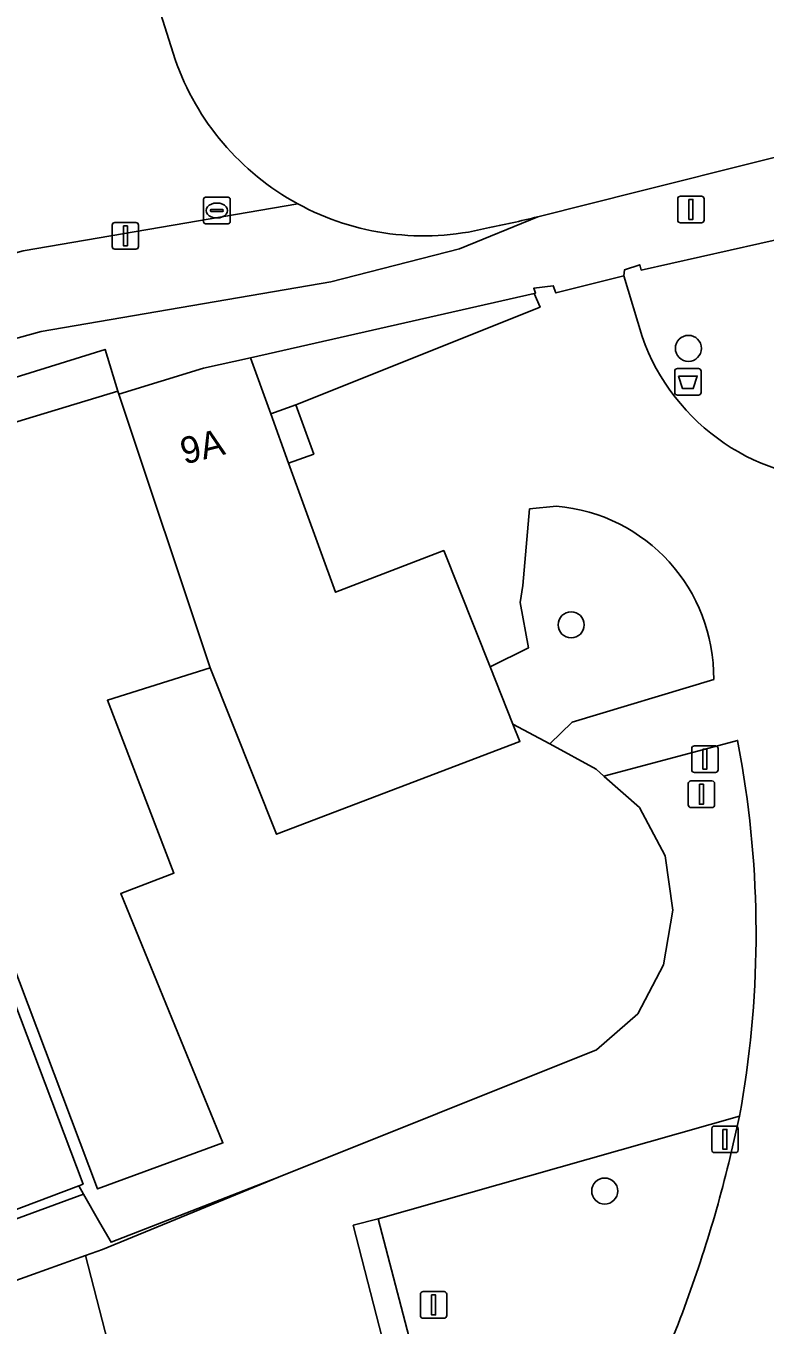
# Model space of a CAD drawing. Extents: x 161087 to 161926, y 382572 to 383873.
# Drawn here: x 161531.37 to 161559.13, y 383167.9 to 383216.69 of the extents above; entities that cross this region are included whole.
import ezdxf

# ---------------------------------------------------------------- set-up
doc = ezdxf.new("R2010")
doc.units = 0
for name, color, linetype in [('IMGEO_Afvalbak', 7, 'Continuous'), ('IMGEO_Boom', 7, 'Continuous'), ('IMGEO_Erf', 7, 'Continuous'), ('IMGEO_Fietspad_open', 7, 'Continuous'), ('IMGEO_Groenvoorziening', 7, 'Continuous'), ('IMGEO_Hek', 7, 'Continuous'), ('IMGEO_Kolk', 7, 'Continuous'), ('IMGEO_Lichtmast', 7, 'Continuous'), ('IMGEO_Pand', 7, 'Continuous'), ('IMGEO_Pand_nummerreeks', 7, 'Continuous'), ('IMGEO_Rijbaan_lokaal_gesloten', 7, 'Continuous'), ('IMGEO_Terreindeel_open', 7, 'Continuous'), ('IMGEO_Verkeersbordpaal', 7, 'Continuous'), ('IMGEO_Voetgangersgebied_open', 7, 'Continuous'), ('IMGEO_Voetpad_halfverhard', 7, 'Continuous'), ('IMGEO_Voetpad_open', 7, 'Continuous')]:
    doc.layers.add(name, color=color, linetype=linetype)

msp = doc.modelspace()

# ---------------------------------------------------------------- linework, layer by layer
at = {"layer": 'IMGEO_Afvalbak'}
for p, q in [((161555.741, 383202.927), (161555.741, 383203.727)), ((161555.741, 383203.727), (161555.741, 383202.927)), ((161555.841, 383203.827), (161556.631, 383203.827)), ((161556.631, 383203.827), (161555.841, 383203.827)), ((161556.731, 383203.727), (161556.731, 383202.927)), ((161556.731, 383202.927), (161556.731, 383203.727)), ((161556.631, 383202.827), (161555.841, 383202.827)), ((161555.841, 383202.827), (161556.631, 383202.827))]:
    msp.add_line(p, q, dxfattribs=at)
msp.add_lwpolyline([(161555.884, 383203.541), (161556.588, 383203.541), (161556.439, 383203.071), (161556.033, 383203.071), (161555.884, 383203.541)], dxfattribs=at)
for centre, start, end in [((161555.841, 383203.727), 90, 180), ((161555.841, 383203.727), 90, 180), ((161556.631, 383203.727), 0, 90), ((161556.631, 383203.727), 360, 90), ((161555.841, 383202.927), 180, 270), ((161555.841, 383202.927), 180, 270), ((161556.631, 383202.927), 270, 0), ((161556.631, 383202.927), 270, 0)]:
    msp.add_arc(centre, 0.1, start, end, dxfattribs=at)
at = {"layer": 'IMGEO_Boom'}
for centre in [(161556.255, 383204.584), (161551.85, 383194.2), (161553.11, 383172.934)]:
    msp.add_circle(centre, 0.489, dxfattribs=at)
at = {"layer": 'IMGEO_Erf'}
for points in [[(161534.82, 383202.974), (161534.338, 383204.545), (161523.466, 383201.16), (161523.981, 383199.698)], [(161517.163, 383182.524), (161511.992, 383196.108), (161507.625, 383194.436), (161509.72, 383188.921), (161515.021, 383174.885), (161524.421, 383178.598), (161527.452, 383170.59), (161533.534, 383172.822), (161533.356, 383173.135), (161528.468, 383171.287), (161524.879, 383180.781), (161518.078, 383180.011)]]:
    msp.add_lwpolyline(points, close=True, dxfattribs=at)
for points in [[(161528.213, 383168.581), (161533.603, 383170.508), (161534.241, 383170.736), (161540.856, 383173.452), (161552.8, 383178.24), (161554.351, 383179.585), (161555.316, 383181.432), (161555.675, 383183.487), (161555.385, 383185.525), (161554.413, 383187.336), (161553.093, 383188.508), (161553.08, 383188.519), (161552.792, 383188.776), (161551.043, 383189.725), (161549.661, 383190.474), (161549.922, 383189.82), (161540.778, 383186.335), (161538.285, 383192.585), (161534.427, 383191.37), (161536.926, 383184.871), (161534.929, 383184.103), (161538.768, 383174.743), (161534.051, 383173.012), (161523.981, 383199.698)], [(161528.33, 383186.894), (161533.51, 383173.193), (161533.356, 383173.135), (161533.534, 383172.822), (161527.452, 383170.59)]]:
    msp.add_lwpolyline(points, dxfattribs=at)
at = {"layer": 'IMGEO_Fietspad_open'}
for points in [[(161541.577, 383210.015), (161531.26, 383208.242), (161525.978, 383206.8), (161517.649, 383204.031), (161490.644, 383193.385), (161484.787, 383191.076), (161477.456, 383187.896), (161475.709, 383186.979), (161476.743, 383184.249)], [(161518.704, 383201.115), (161526.876, 383203.831), (161531.933, 383205.212), (161542.826, 383207.084), (161547.65, 383208.325), (161550.595, 383209.525)]]:
    msp.add_lwpolyline(points, dxfattribs=at)
for centre, radius, start, end in [((161546.306, 383218.687), 9.878, 241.3942, 283.8149), ((161538.49, 383259.31), 51.236, 281.4546, 283.6659)]:
    msp.add_arc(centre, radius, start, end, dxfattribs=at)
at = {"layer": 'IMGEO_Groenvoorziening'}
for points in [[(161562.282, 383209.278), (161554.484, 383207.523), (161554.425, 383207.723), (161553.855, 383207.534), (161553.834, 383207.314), (161554.517, 383205.032)], [(161551.296, 383198.655), (161550.285, 383198.551), (161550.038, 383195.675), (161549.937, 383195.042), (161550.251, 383193.341), (161548.802, 383192.626)], [(161548.802, 383192.626), (161549.661, 383190.474), (161551.043, 383189.725), (161551.89, 383190.538), (161557.205, 383192.142)], [(161558.276, 383188.889), (161558.105, 383189.857), (161553.08, 383188.519), (161553.093, 383188.508), (161554.413, 383187.336), (161555.385, 383185.525), (161555.675, 383183.487), (161555.316, 383181.432), (161554.351, 383179.585), (161552.8, 383178.24), (161540.856, 383173.452), (161534.241, 383170.736), (161533.603, 383170.508), (161535.814, 383161.964), (161545.509, 383164.45), (161543.665, 383171.65), (161544.597, 383171.892), (161558.179, 383175.742)], [(161557.769, 383173.99), (161558.179, 383175.742), (161544.597, 383171.892), (161546.476, 383164.699), (161555.531, 383167.088)]]:
    msp.add_lwpolyline(points, dxfattribs=at)
msp.add_lwpolyline([(161550.465, 383206.648), (161539.806, 383204.224), (161540.565, 383202.127), (161541.505, 383202.468), (161550.685, 383206.134)], close=True, dxfattribs=at)
for centre, radius, start, end in [((161562.11, 383207.687), 8.044, 199.2708, 272.5446), ((161550.755, 383192.227), 6.45, 359.2422, 85.1904), ((161520.457, 383182.594), 38.339, 349.7044, 9.4501), ((161509.66, 383185.776), 49.532, 337.8342, 346.2348)]:
    msp.add_arc(centre, radius, start, end, dxfattribs=at)
at = {"layer": 'IMGEO_Hek'}
for points in [[(161549.661, 383190.474), (161551.043, 383189.725), (161552.792, 383188.776), (161553.08, 383188.519), (161553.093, 383188.508)], [(161553.093, 383188.508), (161554.413, 383187.336), (161555.385, 383185.525), (161555.675, 383183.487), (161555.316, 383181.432), (161554.351, 383179.585), (161552.8, 383178.24), (161540.856, 383173.452), (161534.562, 383171.012), (161534.146, 383171.745)], [(161533.534, 383172.822), (161533.356, 383173.135)], [(161534.146, 383171.745), (161533.534, 383172.822)]]:
    msp.add_lwpolyline(points, dxfattribs=at)
at = {"layer": 'IMGEO_Kolk'}
for p, q in [((161538.038, 383209.336), (161538.038, 383210.188)), ((161538.113, 383210.262), (161538.965, 383210.262)), ((161538.526, 383210.042), (161538.551, 383210.042)), ((161539.039, 383210.188), (161539.039, 383209.336)), ((161538.297, 383209.756), (161538.297, 383209.768)), ((161538.735, 383209.719), (161538.337, 383209.719)), ((161538.34, 383209.805), (161538.738, 383209.805)), ((161538.549, 383209.482), (161538.524, 383209.482)), ((161538.781, 383209.768), (161538.781, 383209.756)), ((161538.965, 383209.262), (161538.113, 383209.262))]:
    msp.add_line(p, q, dxfattribs=at)
for points in [[(161538.038, 383209.336), (161538.038, 383210.188)], [(161538.113, 383210.262), (161538.965, 383210.262)], [(161539.039, 383210.188), (161539.039, 383209.336)], [(161538.965, 383209.262), (161538.113, 383209.262)]]:
    msp.add_lwpolyline(points, dxfattribs=at)
for centre, radius, start, end in [((161538.115, 383210.186), 0.0765, 91.552, 178.448), ((161538.115, 383210.186), 0.0765, 91.552, 178.448), ((161538.963, 383210.186), 0.0765, 1.552, 88.448), ((161538.963, 383210.186), 0.0765, 1.552, 88.448), ((161538.337, 383209.765), 0.0403, 85.8775, 175.7526), ((161538.334, 383209.755), 0.0366, 178.938, 274.7102), ((161538.738, 383209.762), 0.043, 264.8664, 352.4533), ((161538.742, 383209.767), 0.0386, 1.7309, 96.639), ((161538.115, 383209.338), 0.0765, 181.552, 268.448), ((161538.115, 383209.338), 0.0765, 181.552, 268.448), ((161538.963, 383209.338), 0.0765, 271.552, 358.448), ((161538.963, 383209.338), 0.0765, 271.552, 358.448)]:
    msp.add_arc(centre, radius, start, end, dxfattribs=at)
for centre, major_axis, ratio, start_param, end_param in [((161538.525, 383209.762), (-0.387, 0.002), 0.722429, 4.712389, 7.853982), ((161538.55, 383209.762), (-0.39, 0.002), 0.717154, 1.570796, 4.712389)]:
    msp.add_ellipse(centre, major_axis=major_axis, ratio=ratio, start_param=start_param, end_param=end_param, dxfattribs=at)
at = {"layer": 'IMGEO_Lichtmast'}
for p, q in [((161555.854, 383209.4), (161555.854, 383210.2)), ((161555.854, 383210.2), (161555.854, 383209.4)), ((161555.954, 383210.3), (161556.744, 383210.3)), ((161556.744, 383210.3), (161555.954, 383210.3)), ((161556.844, 383210.2), (161556.844, 383209.4)), ((161556.844, 383209.4), (161556.844, 383210.2)), ((161534.606, 383208.41), (161534.606, 383209.21)), ((161534.606, 383209.21), (161534.606, 383208.41)), ((161534.706, 383209.31), (161535.496, 383209.31)), ((161535.496, 383209.31), (161534.706, 383209.31)), ((161535.596, 383209.21), (161535.596, 383208.41)), ((161535.596, 383208.41), (161535.596, 383209.21)), ((161556.744, 383209.3), (161555.954, 383209.3)), ((161555.954, 383209.3), (161556.744, 383209.3)), ((161535.496, 383208.31), (161534.706, 383208.31)), ((161534.706, 383208.31), (161535.496, 383208.31)), ((161556.38, 383188.755), (161556.38, 383189.555)), ((161556.38, 383189.555), (161556.38, 383188.755)), ((161556.48, 383189.655), (161557.27, 383189.655)), ((161557.27, 383189.655), (161556.48, 383189.655)), ((161557.37, 383189.555), (161557.37, 383188.755)), ((161557.37, 383188.755), (161557.37, 383189.555)), ((161557.27, 383188.655), (161556.48, 383188.655)), ((161556.48, 383188.655), (161557.27, 383188.655)), ((161557.134, 383174.476), (161557.134, 383175.276)), ((161557.134, 383175.276), (161557.134, 383174.476)), ((161557.234, 383175.376), (161558.024, 383175.376)), ((161558.024, 383175.376), (161557.234, 383175.376)), ((161558.124, 383175.276), (161558.124, 383174.476)), ((161558.124, 383174.476), (161558.124, 383175.276)), ((161558.024, 383174.376), (161557.234, 383174.376)), ((161557.234, 383174.376), (161558.024, 383174.376)), ((161546.185, 383168.257), (161546.185, 383169.057)), ((161546.185, 383169.057), (161546.185, 383168.257)), ((161546.285, 383169.157), (161547.075, 383169.157)), ((161547.075, 383169.157), (161546.285, 383169.157)), ((161547.175, 383169.057), (161547.175, 383168.257)), ((161547.175, 383168.257), (161547.175, 383169.057)), ((161547.075, 383168.157), (161546.285, 383168.157)), ((161546.285, 383168.157), (161547.075, 383168.157))]:
    msp.add_line(p, q, dxfattribs=at)
for points in [[(161556.274, 383210.175), (161556.424, 383210.175), (161556.424, 383209.425), (161556.274, 383209.425), (161556.274, 383210.175)], [(161535.026, 383209.185), (161535.176, 383209.185), (161535.176, 383208.435), (161535.026, 383208.435), (161535.026, 383209.185)], [(161556.8, 383189.53), (161556.95, 383189.53), (161556.95, 383188.78), (161556.8, 383188.78), (161556.8, 383189.53)], [(161557.554, 383175.251), (161557.704, 383175.251), (161557.704, 383174.501), (161557.554, 383174.501), (161557.554, 383175.251)], [(161546.605, 383169.032), (161546.755, 383169.032), (161546.755, 383168.282), (161546.605, 383168.282), (161546.605, 383169.032)]]:
    msp.add_lwpolyline(points, dxfattribs=at)
for centre, start, end in [((161555.954, 383210.2), 90, 180), ((161555.954, 383210.2), 90, 180), ((161556.744, 383210.2), 0, 90), ((161556.744, 383210.2), 360, 90), ((161534.706, 383209.21), 90, 180), ((161534.706, 383209.21), 90, 180), ((161535.496, 383209.21), 0, 90), ((161535.496, 383209.21), 360, 90), ((161555.954, 383209.4), 180, 270), ((161555.954, 383209.4), 180, 270), ((161556.744, 383209.4), 270, 0), ((161556.744, 383209.4), 270, 0), ((161534.706, 383208.41), 180, 270), ((161534.706, 383208.41), 180, 270), ((161535.496, 383208.41), 270, 0), ((161535.496, 383208.41), 270, 0), ((161556.48, 383189.555), 90, 180), ((161556.48, 383189.555), 90, 180), ((161557.27, 383189.555), 0, 90), ((161557.27, 383189.555), 360, 90), ((161556.48, 383188.755), 180, 270), ((161556.48, 383188.755), 180, 270), ((161557.27, 383188.755), 270, 0), ((161557.27, 383188.755), 270, 0), ((161557.234, 383175.276), 90, 180), ((161557.234, 383175.276), 90, 180), ((161558.024, 383175.276), 0, 90), ((161558.024, 383175.276), 360, 90), ((161557.234, 383174.476), 180, 270), ((161557.234, 383174.476), 180, 270), ((161558.024, 383174.476), 270, 0), ((161558.024, 383174.476), 270, 0), ((161546.285, 383169.057), 90, 180), ((161546.285, 383169.057), 90, 180), ((161547.075, 383169.057), 0, 90), ((161547.075, 383169.057), 360, 90), ((161546.285, 383168.257), 180, 270), ((161546.285, 383168.257), 180, 270), ((161547.075, 383168.257), 270, 0), ((161547.075, 383168.257), 270, 0)]:
    msp.add_arc(centre, 0.1, start, end, dxfattribs=at)
at = {"layer": 'IMGEO_Pand'}
for points in [[(161541.236, 383200.275), (161540.565, 383202.127), (161539.806, 383204.224), (161538.04, 383203.834), (161534.857, 383202.864), (161538.285, 383192.585), (161540.778, 383186.335), (161549.922, 383189.82), (161549.661, 383190.474), (161548.802, 383192.626), (161547.063, 383196.987), (161542.991, 383195.425)], [(161534.427, 383191.37), (161538.285, 383192.585), (161534.857, 383202.864), (161534.82, 383202.974), (161523.981, 383199.698), (161534.051, 383173.012), (161538.768, 383174.743), (161534.929, 383184.103), (161536.926, 383184.871)], [(161533.356, 383173.135), (161533.51, 383173.193), (161528.33, 383186.894), (161527.849, 383186.712), (161524.529, 383195.625), (161523.112, 383199.386), (161522.806, 383200.198), (161516.584, 383197.845), (161514.949, 383197.226), (161511.992, 383196.108), (161517.163, 383182.524), (161518.078, 383180.011), (161524.879, 383180.781), (161528.468, 383171.287)]]:
    msp.add_lwpolyline(points, close=True, dxfattribs=at)
at = {"layer": 'IMGEO_Rijbaan_lokaal_gesloten'}
for points in [[(161544.973, 383223.096), (161544.16, 383225.399), (161534.959, 383222.127), (161534.868, 383222.095), (161536.974, 383215.431)], [(161550.595, 383209.525), (161554.432, 383210.49), (161603.889, 383222.891)]]:
    msp.add_lwpolyline(points, dxfattribs=at)
for centre, radius, start, end in [((161546.305, 383218.698), 9.887, 199.2937, 241.428), ((161546.306, 383218.687), 9.878, 241.3942, 283.8149), ((161538.49, 383259.31), 51.236, 281.4546, 283.6659)]:
    msp.add_arc(centre, radius, start, end, dxfattribs=at)
at = {"layer": 'IMGEO_Terreindeel_open'}
msp.add_lwpolyline([(161541.236, 383200.275), (161542.176, 383200.615), (161541.505, 383202.468), (161540.565, 383202.127)], close=True, dxfattribs=at)
at = {"layer": 'IMGEO_Verkeersbordpaal'}
for p, q in [((161556.25, 383187.436), (161556.25, 383188.236)), ((161556.25, 383188.236), (161556.25, 383187.436)), ((161556.35, 383188.336), (161557.14, 383188.336)), ((161557.14, 383188.336), (161556.35, 383188.336)), ((161557.24, 383188.236), (161557.24, 383187.436)), ((161557.24, 383187.436), (161557.24, 383188.236)), ((161557.14, 383187.336), (161556.35, 383187.336)), ((161556.35, 383187.336), (161557.14, 383187.336))]:
    msp.add_line(p, q, dxfattribs=at)
msp.add_lwpolyline([(161556.67, 383188.211), (161556.82, 383188.211), (161556.82, 383187.461), (161556.67, 383187.461), (161556.67, 383188.211)], dxfattribs=at)
for centre, start, end in [((161556.35, 383188.236), 90, 180), ((161556.35, 383188.236), 90, 180), ((161557.14, 383188.236), 0, 90), ((161557.14, 383188.236), 360, 90), ((161556.35, 383187.436), 180, 270), ((161556.35, 383187.436), 180, 270), ((161557.14, 383187.436), 270, 0), ((161557.14, 383187.436), 270, 0)]:
    msp.add_arc(centre, 0.1, start, end, dxfattribs=at)
at = {"layer": 'IMGEO_Voetgangersgebied_open'}
for points in [[(161536.974, 383215.431), (161534.868, 383222.095), (161534.327, 383221.902), (161533.45, 383221.59), (161530.657, 383220.597)], [(161531.26, 383208.242), (161541.577, 383210.015)]]:
    msp.add_lwpolyline(points, dxfattribs=at)
msp.add_arc((161546.305, 383218.698), 9.887, 199.2937, 241.428, dxfattribs=at)
at = {"layer": 'IMGEO_Voetpad_halfverhard'}
for points in [[(161554.517, 383205.032), (161553.834, 383207.314), (161551.274, 383206.668), (161551.174, 383206.938), (161550.445, 383206.839), (161550.514, 383206.659), (161550.465, 383206.648), (161550.685, 383206.134), (161541.505, 383202.468), (161542.176, 383200.615), (161541.236, 383200.275), (161542.991, 383195.425), (161547.063, 383196.987), (161548.802, 383192.626), (161550.251, 383193.341), (161549.937, 383195.042), (161550.038, 383195.675), (161550.285, 383198.551), (161551.296, 383198.655)], [(161557.205, 383192.142), (161551.89, 383190.538), (161551.043, 383189.725), (161552.792, 383188.776), (161553.08, 383188.519), (161558.105, 383189.857), (161558.276, 383188.889)], [(161558.179, 383175.742), (161557.769, 383173.99)], [(161555.531, 383167.088), (161546.476, 383164.699), (161544.597, 383171.892), (161543.665, 383171.65), (161545.509, 383164.45), (161535.814, 383161.964), (161533.603, 383170.508), (161528.213, 383168.581), (161533.508, 383154.592)]]:
    msp.add_lwpolyline(points, dxfattribs=at)
for centre, radius, start, end in [((161562.11, 383207.687), 8.044, 199.2708, 272.5446), ((161550.755, 383192.227), 6.45, 359.2422, 85.1904), ((161520.457, 383182.594), 38.339, 349.7044, 9.4501), ((161509.66, 383185.776), 49.532, 337.8342, 346.2348)]:
    msp.add_arc(centre, radius, start, end, dxfattribs=at)
at = {"layer": 'IMGEO_Voetpad_open'}
for points in [[(161578.742, 383213.201), (161579.291, 383213.351), (161580.412, 383213.657), (161586.879, 383215.421), (161587.097, 383215.48), (161591.594, 383216.629), (161593.22, 383217.044), (161593.403, 383217.09), (161598.881, 383218.471), (161606.52, 383220.397), (161603.889, 383222.891), (161554.432, 383210.49), (161550.595, 383209.525), (161547.65, 383208.325), (161542.826, 383207.084), (161531.933, 383205.212), (161526.876, 383203.831), (161518.704, 383201.115), (161487.35, 383188.824), (161478.917, 383185.415)], [(161523.466, 383201.16), (161534.338, 383204.545), (161534.82, 383202.974), (161534.857, 383202.864), (161538.04, 383203.834), (161539.806, 383204.224), (161550.465, 383206.648), (161550.514, 383206.659), (161550.445, 383206.839), (161551.174, 383206.938), (161551.274, 383206.668), (161553.834, 383207.314), (161553.855, 383207.534), (161554.425, 383207.723), (161554.484, 383207.523), (161562.282, 383209.278), (161567.862, 383210.665), (161569.277, 383211.016), (161574.925, 383212.42), (161574.991, 383212.178), (161578.742, 383213.201)]]:
    msp.add_lwpolyline(points, dxfattribs=at)

# ---------------------------------------------------------------- texts
at = {"layer": 'IMGEO_Pand_nummerreeks'}
msp.add_text('9A', height=1, rotation=14.0948, dxfattribs=at).set_placement((161537.314, 383200.216))

doc.saveas('drawing.dxf')
